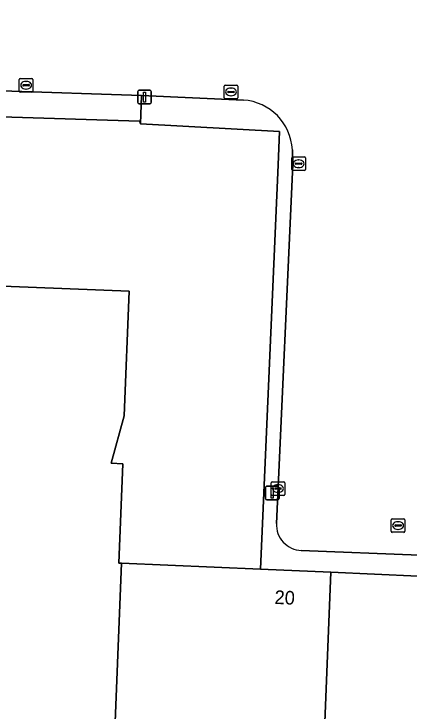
# Model space of a CAD drawing. Extents: x 161354 to 162026, y 386504 to 387460.
# Drawn here: x 161865.5 to 161894.5, y 387209.8 to 387261.1 of the extents above; entities that cross this region are included whole.
import ezdxf

# ---------------------------------------------------------------- set-up
doc = ezdxf.new("R2010")
doc.units = 0
for name, color, linetype in [('IMGEO_Erf', 7, 'Continuous'), ('IMGEO_Kolk', 7, 'Continuous'), ('IMGEO_Lichtmast', 7, 'Continuous'), ('IMGEO_Pand', 7, 'Continuous'), ('IMGEO_Pand_nummerreeks', 7, 'Continuous'), ('IMGEO_Rijbaan_lokaal_open', 7, 'Continuous'), ('IMGEO_Rioolput', 7, 'Continuous'), ('IMGEO_Voetpad_open', 7, 'Continuous')]:
    doc.layers.add(name, color=color, linetype=linetype)

msp = doc.modelspace()

# ---------------------------------------------------------------- linework, layer by layer
at = {"layer": 'IMGEO_Erf'}
msp.add_lwpolyline([(161884.913, 387250), (161885.021, 387252.453), (161874.812, 387253.034), (161874.735, 387253.218), (161864.563, 387253.55), (161847.225, 387254.117), (161843.039, 387251.065), (161843.001, 387250), (161842.863, 387246.106), (161842.053, 387246.125), (161841.985, 387243.377), (161847.244, 387241.799), (161853.512, 387241.534), (161873.975, 387240.72), (161873.611, 387231.555), (161872.652, 387228.059), (161873.51, 387228.025), (161873.217, 387220.706), (161873.416, 387220.697), (161883.606, 387220.257)], close=True, dxfattribs=at)
at = {"layer": 'IMGEO_Kolk'}
for p, q in [((161865.974, 387256.365), (161866.826, 387256.365)), ((161865.899, 387255.439), (161865.899, 387256.291)), ((161866.158, 387255.859), (161866.158, 387255.871)), ((161866.596, 387255.822), (161866.198, 387255.822)), ((161866.201, 387255.908), (161866.599, 387255.908)), ((161866.387, 387256.145), (161866.412, 387256.145)), ((161866.642, 387255.871), (161866.642, 387255.859)), ((161866.9, 387256.291), (161866.9, 387255.439)), ((161880.951, 387254.946), (161880.951, 387255.798)), ((161881.026, 387255.872), (161881.878, 387255.872)), ((161881.952, 387255.798), (161881.952, 387254.946)), ((161866.826, 387255.365), (161865.974, 387255.365)), ((161866.41, 387255.585), (161866.385, 387255.585)), ((161881.21, 387255.366), (161881.21, 387255.378)), ((161881.648, 387255.329), (161881.25, 387255.329)), ((161881.253, 387255.415), (161881.651, 387255.415)), ((161881.439, 387255.652), (161881.464, 387255.652)), ((161881.694, 387255.378), (161881.694, 387255.366)), ((161881.878, 387254.872), (161881.026, 387254.872)), ((161881.462, 387255.092), (161881.437, 387255.092)), ((161885.918, 387249.663), (161885.918, 387250.515)), ((161885.993, 387250.589), (161886.845, 387250.589)), ((161886.406, 387250.369), (161886.431, 387250.369)), ((161886.919, 387250.515), (161886.919, 387249.663)), ((161886.177, 387250.083), (161886.177, 387250.095)), ((161886.615, 387250.046), (161886.217, 387250.046)), ((161886.22, 387250.132), (161886.618, 387250.132)), ((161886.429, 387249.809), (161886.404, 387249.809)), ((161886.661, 387250.095), (161886.661, 387250.083)), ((161886.845, 387249.589), (161885.993, 387249.589)), ((161884.404, 387225.769), (161884.404, 387226.621)), ((161884.479, 387226.695), (161885.331, 387226.695)), ((161885.405, 387226.621), (161885.405, 387225.769)), ((161884.663, 387226.189), (161884.663, 387226.201)), ((161885.101, 387226.152), (161884.703, 387226.152)), ((161884.706, 387226.238), (161885.104, 387226.238)), ((161884.892, 387226.475), (161884.917, 387226.475)), ((161885.147, 387226.201), (161885.147, 387226.189)), ((161885.331, 387225.695), (161884.479, 387225.695)), ((161884.915, 387225.915), (161884.89, 387225.915))]:
    msp.add_line(p, q, dxfattribs=at)
for points in [[(161865.974, 387256.365), (161866.826, 387256.365)], [(161865.899, 387255.439), (161865.899, 387256.291)], [(161866.9, 387256.291), (161866.9, 387255.439)], [(161880.951, 387254.946), (161880.951, 387255.798)], [(161881.026, 387255.872), (161881.878, 387255.872)], [(161881.952, 387255.798), (161881.952, 387254.946)], [(161866.826, 387255.365), (161865.974, 387255.365)], [(161881.878, 387254.872), (161881.026, 387254.872)], [(161885.918, 387249.663), (161885.918, 387250.515)], [(161885.993, 387250.589), (161886.845, 387250.589)], [(161886.919, 387250.515), (161886.919, 387249.663)], [(161886.845, 387249.589), (161885.993, 387249.589)], [(161884.404, 387225.769), (161884.404, 387226.621)], [(161884.479, 387226.695), (161885.331, 387226.695)], [(161885.405, 387226.621), (161885.405, 387225.769)], [(161885.331, 387225.695), (161884.479, 387225.695)]]:
    msp.add_lwpolyline(points, dxfattribs=at)
for centre, radius, start, end in [((161865.976, 387256.289), 0.0765, 91.552, 178.448), ((161865.976, 387256.289), 0.0765, 91.552, 178.448), ((161866.824, 387256.289), 0.0765, 1.552, 88.448), ((161866.824, 387256.289), 0.0765, 1.552, 88.448), ((161866.198, 387255.868), 0.0403, 85.8775, 175.7526), ((161866.195, 387255.858), 0.0366, 178.938, 274.7102), ((161866.599, 387255.865), 0.043, 264.8664, 352.4533), ((161866.603, 387255.87), 0.0386, 1.7309, 96.639), ((161881.028, 387255.796), 0.0765, 91.552, 178.448), ((161881.028, 387255.796), 0.0765, 91.552, 178.448), ((161881.876, 387255.796), 0.0765, 1.552, 88.448), ((161881.876, 387255.796), 0.0765, 1.552, 88.448), ((161865.976, 387255.441), 0.0765, 181.552, 268.448), ((161865.976, 387255.441), 0.0765, 181.552, 268.448), ((161866.824, 387255.441), 0.0765, 271.552, 358.448), ((161866.824, 387255.441), 0.0765, 271.552, 358.448), ((161881.25, 387255.375), 0.0403, 85.8775, 175.7526), ((161881.247, 387255.365), 0.0366, 178.938, 274.7102), ((161881.651, 387255.372), 0.043, 264.8664, 352.4533), ((161881.655, 387255.377), 0.0386, 1.7309, 96.639), ((161881.028, 387254.948), 0.0765, 181.552, 268.448), ((161881.028, 387254.948), 0.0765, 181.552, 268.448), ((161881.876, 387254.948), 0.0765, 271.552, 358.448), ((161881.876, 387254.948), 0.0765, 271.552, 358.448), ((161885.995, 387250.513), 0.0765, 91.552, 178.448), ((161885.995, 387250.513), 0.0765, 91.552, 178.448), ((161886.843, 387250.513), 0.0765, 1.552, 88.448), ((161886.843, 387250.513), 0.0765, 1.552, 88.448), ((161885.995, 387249.665), 0.0765, 181.552, 268.448), ((161885.995, 387249.665), 0.0765, 181.552, 268.448), ((161886.217, 387250.092), 0.0403, 85.8775, 175.7526), ((161886.214, 387250.082), 0.0366, 178.938, 274.7102), ((161886.618, 387250.089), 0.043, 264.8664, 352.4533), ((161886.622, 387250.094), 0.0386, 1.7309, 96.639), ((161886.843, 387249.665), 0.0765, 271.552, 358.448), ((161886.843, 387249.665), 0.0765, 271.552, 358.448), ((161884.481, 387226.619), 0.0765, 91.552, 178.448), ((161884.481, 387226.619), 0.0765, 91.552, 178.448), ((161885.329, 387226.619), 0.0765, 1.552, 88.448), ((161885.329, 387226.619), 0.0765, 1.552, 88.448), ((161884.703, 387226.198), 0.0403, 85.8775, 175.7526), ((161884.7, 387226.188), 0.0366, 178.938, 274.7102), ((161885.104, 387226.195), 0.043, 264.8664, 352.4533), ((161885.108, 387226.2), 0.0386, 1.7309, 96.639), ((161884.481, 387225.771), 0.0765, 181.552, 268.448), ((161884.481, 387225.771), 0.0765, 181.552, 268.448), ((161885.329, 387225.771), 0.0765, 271.552, 358.448), ((161885.329, 387225.771), 0.0765, 271.552, 358.448)]:
    msp.add_arc(centre, radius, start, end, dxfattribs=at)
for centre, major_axis, ratio, start_param, end_param in [((161866.386, 387255.865), (-0.387, 0.002), 0.722429, 4.712389, 7.853982), ((161866.411, 387255.865), (-0.39, 0.002), 0.717154, 1.570796, 4.712389), ((161881.438, 387255.372), (-0.387, 0.002), 0.722429, 4.712389, 7.853982), ((161881.463, 387255.372), (-0.39, 0.002), 0.717154, 1.570796, 4.712389), ((161886.405, 387250.089), (-0.387, 0.002), 0.722429, 4.712389, 7.853982), ((161886.43, 387250.089), (-0.39, 0.002), 0.717154, 1.570796, 4.712389), ((161884.891, 387226.195), (-0.387, 0.002), 0.722429, 4.712389, 7.853982), ((161884.916, 387226.195), (-0.39, 0.002), 0.717154, 1.570796, 4.712389)]:
    msp.add_ellipse(centre, major_axis=major_axis, ratio=ratio, start_param=start_param, end_param=end_param, dxfattribs=at)
at = {"layer": 'IMGEO_Lichtmast'}
for p, q in [((161874.604, 387254.591), (161874.604, 387255.391)), ((161874.604, 387255.391), (161874.604, 387254.591)), ((161874.704, 387255.491), (161875.494, 387255.491)), ((161875.494, 387255.491), (161874.704, 387255.491)), ((161875.594, 387255.391), (161875.594, 387254.591)), ((161875.594, 387254.591), (161875.594, 387255.391)), ((161875.494, 387254.491), (161874.704, 387254.491)), ((161874.704, 387254.491), (161875.494, 387254.491)), ((161883.989, 387225.46), (161883.989, 387226.26)), ((161883.989, 387226.26), (161883.989, 387225.46)), ((161884.089, 387226.36), (161884.879, 387226.36)), ((161884.879, 387226.36), (161884.089, 387226.36)), ((161884.979, 387226.26), (161884.979, 387225.46)), ((161884.979, 387225.46), (161884.979, 387226.26)), ((161884.879, 387225.36), (161884.089, 387225.36)), ((161884.089, 387225.36), (161884.879, 387225.36))]:
    msp.add_line(p, q, dxfattribs=at)
for points in [[(161875.024, 387255.366), (161875.174, 387255.366), (161875.174, 387254.616), (161875.024, 387254.616), (161875.024, 387255.366)], [(161884.409, 387226.235), (161884.559, 387226.235), (161884.559, 387225.485), (161884.409, 387225.485), (161884.409, 387226.235)]]:
    msp.add_lwpolyline(points, dxfattribs=at)
for centre, start, end in [((161874.704, 387255.391), 90, 180), ((161874.704, 387255.391), 90, 180), ((161875.494, 387255.391), 0, 90), ((161875.494, 387255.391), 360, 90), ((161874.704, 387254.591), 180, 270), ((161874.704, 387254.591), 180, 270), ((161875.494, 387254.591), 270, 0), ((161875.494, 387254.591), 270, 0), ((161884.089, 387226.26), 90, 180), ((161884.089, 387226.26), 90, 180), ((161884.879, 387226.26), 0, 90), ((161884.879, 387226.26), 360, 90), ((161884.089, 387225.46), 180, 270), ((161884.089, 387225.46), 180, 270), ((161884.879, 387225.46), 270, 0), ((161884.879, 387225.46), 270, 0)]:
    msp.add_arc(centre, 0.1, start, end, dxfattribs=at)
at = {"layer": 'IMGEO_Pand'}
for points in [[(161873.416, 387220.697), (161873.217, 387220.706), (161873.51, 387228.025), (161872.652, 387228.059), (161873.611, 387231.555), (161873.975, 387240.72), (161853.512, 387241.534), (161852.716, 387221.548), (161844.247, 387221.885), (161844.037, 387216.62), (161845.933, 387216.545), (161845.815, 387213.587), (161842.679, 387210.691), (161842.272, 387200.466), (161843.407, 387200.421), (161843.166, 387194.372), (161845.666, 387191.665), (161872.208, 387190.609)], [(161887.589, 387189.996), (161888.775, 387220.034), (161883.606, 387220.257), (161873.416, 387220.697), (161872.208, 387190.609)], [(161902.498, 387189.403), (161902.698, 387194.424), (161903.015, 387201.48), (161903.728, 387219.388), (161899.039, 387219.591), (161895.205, 387219.756), (161888.775, 387220.034), (161887.589, 387189.996)]]:
    msp.add_lwpolyline(points, close=True, dxfattribs=at)
at = {"layer": 'IMGEO_Rijbaan_lokaal_open'}
for points in [[(161888.158, 387261.83), (161887.482, 387261.902), (161881.596, 387262.058), (161877.679, 387262.194), (161844.289, 387263.355), (161844.379, 387264.884), (161842.09, 387264.973), (161841.037, 387254.414), (161843.331, 387256.379), (161864.623, 387255.452), (161874.877, 387255.102), (161882.359, 387254.775)], [(161886.611, 387221.643), (161895.286, 387221.3), (161896.777, 387221.241), (161898.111, 387250.877), (161898.438, 387251.47), (161898.656, 387254.394), (161898.834, 387258.964)], [(161885.961, 387251.114), (161885.987, 387250), (161884.787, 387223.629)]]:
    msp.add_lwpolyline(points, dxfattribs=at)
for centre, radius, start, end in [((161882.093, 387250.91), 3.874, 3.0136, 86.0555), ((161886.687, 387223.543), 1.902, 177.4146, 267.716)]:
    msp.add_arc(centre, radius, start, end, dxfattribs=at)
at = {"layer": 'IMGEO_Rioolput'}
for p, q in [((161893.225, 387223.048), (161893.225, 387223.9)), ((161893.3, 387223.974), (161894.152, 387223.974)), ((161893.484, 387223.468), (161893.484, 387223.48)), ((161893.527, 387223.517), (161893.925, 387223.517)), ((161893.713, 387223.754), (161893.738, 387223.754)), ((161893.968, 387223.48), (161893.968, 387223.468)), ((161894.226, 387223.9), (161894.226, 387223.048)), ((161894.152, 387222.974), (161893.3, 387222.974)), ((161893.922, 387223.431), (161893.524, 387223.431)), ((161893.736, 387223.194), (161893.711, 387223.194))]:
    msp.add_line(p, q, dxfattribs=at)
for points in [[(161893.225, 387223.048), (161893.225, 387223.9)], [(161893.3, 387223.974), (161894.152, 387223.974)], [(161894.226, 387223.9), (161894.226, 387223.048)], [(161894.152, 387222.974), (161893.3, 387222.974)]]:
    msp.add_lwpolyline(points, dxfattribs=at)
for centre, radius, start, end in [((161893.302, 387223.898), 0.0765, 91.552, 178.448), ((161893.302, 387223.898), 0.0765, 91.552, 178.448), ((161893.524, 387223.477), 0.0403, 85.8775, 175.7526), ((161893.929, 387223.479), 0.0386, 1.7309, 96.639), ((161894.15, 387223.898), 0.0765, 1.552, 88.448), ((161894.15, 387223.898), 0.0765, 1.552, 88.448), ((161893.302, 387223.05), 0.0765, 181.552, 268.448), ((161893.302, 387223.05), 0.0765, 181.552, 268.448), ((161893.521, 387223.467), 0.0366, 178.938, 274.7102), ((161893.925, 387223.474), 0.043, 264.8664, 352.4533), ((161894.15, 387223.05), 0.0765, 271.552, 358.448), ((161894.15, 387223.05), 0.0765, 271.552, 358.448)]:
    msp.add_arc(centre, radius, start, end, dxfattribs=at)
for centre, major_axis, ratio, start_param, end_param in [((161893.712, 387223.474), (-0.387, 0.002), 0.722429, 4.712389, 7.853982), ((161893.737, 387223.474), (-0.39, 0.002), 0.717154, 1.570796, 4.712389)]:
    msp.add_ellipse(centre, major_axis=major_axis, ratio=ratio, start_param=start_param, end_param=end_param, dxfattribs=at)
at = {"layer": 'IMGEO_Voetpad_open'}
msp.add_lwpolyline([(161874.877, 387255.102), (161864.623, 387255.452), (161864.563, 387253.55), (161874.735, 387253.218), (161874.812, 387253.034)], close=True, dxfattribs=at)
for points in [[(161882.359, 387254.775), (161874.877, 387255.102), (161874.812, 387253.034), (161885.021, 387252.453), (161884.913, 387250), (161883.606, 387220.257), (161888.775, 387220.034), (161895.205, 387219.756), (161895.286, 387221.3), (161886.611, 387221.643)], [(161885.987, 387250), (161885.961, 387251.114)], [(161884.787, 387223.629), (161885.987, 387250)]]:
    msp.add_lwpolyline(points, dxfattribs=at)
for centre, radius, start, end in [((161882.093, 387250.91), 3.874, 3.0136, 86.0555), ((161886.687, 387223.543), 1.902, 177.4146, 267.716)]:
    msp.add_arc(centre, radius, start, end, dxfattribs=at)

# ---------------------------------------------------------------- texts
at = {"layer": 'IMGEO_Pand_nummerreeks'}
msp.add_text('20', height=1, rotation=357.5297, dxfattribs=at).set_placement((161884.635, 387217.71))

doc.saveas('drawing.dxf')
